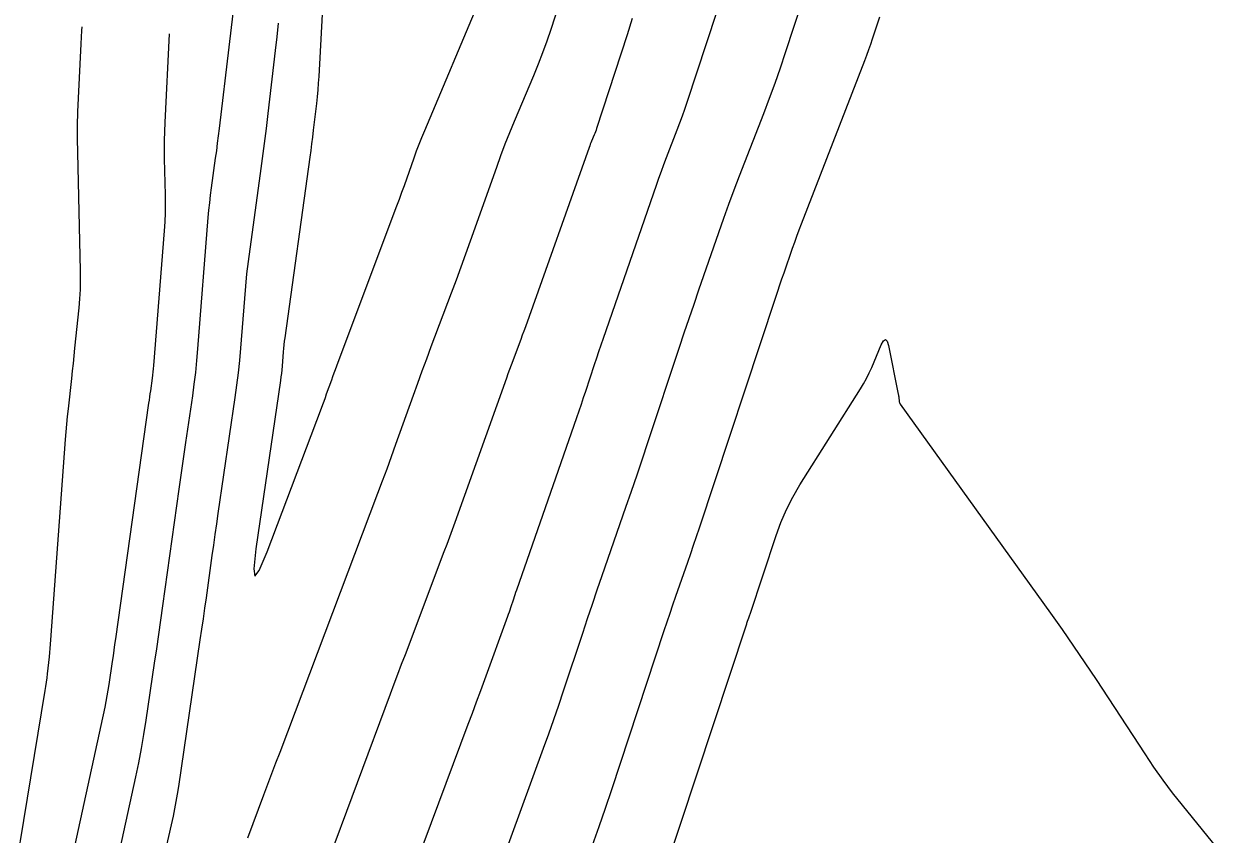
# Model space of a CAD drawing. Extents: x 658976 to 668726, y 639543 to 647196.
# Drawn here: x 661411.7 to 661485.7, y 640947.8 to 640997.8 of the extents above; entities that cross this region are included whole.
import ezdxf

# ---------------------------------------------------------------- set-up
doc = ezdxf.new("R2010")
doc.units = 0
doc.layers.add('Ex_Major Contours', color=7, linetype='Continuous')
doc.layers.add('Ex_Minor Contours', color=7, linetype='Continuous')

msp = doc.modelspace()

# ---------------------------------------------------------------- linework, layer by layer
at = {"layer": 'Ex_Major Contours'}
for points in [[(661439.013, 640939.954), (661443.816, 640953.11), (661444.134, 640953.993), (661444.446, 640954.879), (661444.751, 640955.767), (661445.049, 640956.658), (661446.228, 640960.225), (661446.524, 640961.116), (661446.824, 640962.006), (661447.128, 640962.895), (661447.435, 640963.783), (661448.899, 640967.99), (661449.245, 640968.987), (661449.586, 640969.986), (661449.923, 640970.986), (661450.257, 640971.987), (661452.207, 640977.876), (661452.502, 640978.764), (661452.801, 640979.65), (661453.102, 640980.536), (661453.406, 640981.421), (661454.629, 640984.958), (661454.939, 640985.841), (661455.256, 640986.721), (661455.582, 640987.597), (661455.916, 640988.471), (661457.407, 640992.32), (661457.762, 640993.254), (661458.105, 640994.193), (661458.436, 640995.136), (661458.754, 640996.083), (661460.321, 641000.847)], [(661415.305, 640997.665), (661415.289, 640997.446), (661415.241, 640996.609), (661415.073, 640993.257), (661415.038, 640992.419), (661415.02, 640991.581), (661415.016, 640990.743), (661415.029, 640989.904), (661415.202, 640982.59), (661415.207, 640982.017), (661415.193, 640981.444), (661415.162, 640980.873), (661415.112, 640980.302), (661414.857, 640977.82), (661414.808, 640977.349), (661414.758, 640976.88), (661414.707, 640976.41), (661414.656, 640975.94), (661414.446, 640974.062), (661414.396, 640973.592), (661414.35, 640973.121), (661414.309, 640972.651), (661414.272, 640972.18), (661413.366, 640959.794), (661413.346, 640959.533), (661413.324, 640959.272), (661413.299, 640959.012), (661413.273, 640958.751), (661413.163, 640957.71), (661413.133, 640957.45), (661413.1, 640957.19), (661413.063, 640956.931), (661413.022, 640956.673), (661409.936, 640937.97)]]:
    msp.add_lwpolyline(points, dxfattribs=at)
at = {"layer": 'Ex_Minor Contours'}
for points in [[(661447.881, 641008.694), (661444.254, 640997.51), (661444.011, 640996.785), (661443.752, 640996.066), (661443.478, 640995.353), (661443.189, 640994.645), (661442.002, 640991.827), (661441.711, 640991.12), (661441.429, 640990.409), (661441.158, 640989.695), (661440.897, 640988.976), (661439.281, 640984.433), (661438.992, 640983.626), (661438.7, 640982.821), (661438.404, 640982.016), (661438.104, 640981.213), (661436.86, 640977.901), (661436.58, 640977.149), (661436.302, 640976.396), (661436.027, 640975.641), (661435.755, 640974.886), (661434.674, 640971.861), (661434.401, 640971.106), (661434.126, 640970.352), (661433.847, 640969.599), (661433.565, 640968.847), (661427.517, 640952.851), (661427.267, 640952.189), (661427.018, 640951.526), (661426.769, 640950.864), (661426.521, 640950.201), (661425.532, 640947.548)], [(661456.895, 641005.87), (661452.661, 640993.001), (661452.515, 640992.568), (661452.364, 640992.138), (661452.207, 640991.709), (661452.045, 640991.282), (661451.385, 640989.578), (661451.222, 640989.152), (661451.063, 640988.724), (661450.908, 640988.294), (661450.757, 640987.864), (661447.491, 640978.415), (661447.351, 640978.008), (661447.212, 640977.6), (661447.075, 640977.192), (661446.939, 640976.784), (661446.398, 640975.15), (661446.262, 640974.742), (661446.124, 640974.334), (661445.985, 640973.927), (661445.845, 640973.521), (661442.134, 640962.864), (661442.087, 640962.729), (661442.041, 640962.593), (661441.995, 640962.458), (661441.95, 640962.322), (661441.77, 640961.777), (661441.725, 640961.642), (661441.678, 640961.506), (661441.631, 640961.371), (661441.582, 640961.236), (661440.161, 640957.343), (661439.907, 640956.65), (661439.652, 640955.957), (661439.396, 640955.264), (661439.139, 640954.572), (661434.161, 640941.222)], [(661430.453, 641004.239), (661429.928, 640994.599), (661429.902, 640994.182), (661429.87, 640993.765), (661429.831, 640993.349), (661429.785, 640992.934), (661429.589, 640991.273), (661429.539, 640990.858), (661429.487, 640990.443), (661429.432, 640990.028), (661429.376, 640989.614), (661427.83, 640978.462), (661427.801, 640978.243), (661427.776, 640978.023), (661427.754, 640977.804), (661427.735, 640977.584), (661427.666, 640976.703), (661427.647, 640976.483), (661427.624, 640976.264), (661427.597, 640976.045), (661427.567, 640975.826), (661426.048, 640965.424), (661425.911, 640964.182), (661425.981, 640963.738), (661426.258, 640964.092), (661426.741, 640965.245), (661430.097, 640974.121), (661430.178, 640974.337), (661430.259, 640974.553), (661430.338, 640974.77), (661430.416, 640974.988), (661430.727, 640975.858), (661430.806, 640976.076), (661430.885, 640976.293), (661430.965, 640976.509), (661431.046, 640976.726), (661434.596, 640986.179), (661434.754, 640986.601), (661434.909, 640987.025), (661435.063, 640987.449), (661435.215, 640987.874), (661435.82, 640989.574), (661435.974, 640989.998), (661436.134, 640990.42), (661436.3, 640990.839), (661436.472, 640991.256), (661439.882, 640999.354)], [(661417.403, 640945.67), (661418.636, 640951.338), (661418.818, 640952.21), (661418.985, 640953.086), (661419.137, 640953.963), (661419.274, 640954.844), (661419.792, 640958.372), (661419.921, 640959.254), (661420.049, 640960.136), (661420.175, 640961.018), (661420.299, 640961.901), (661421.313, 640969.114), (661421.414, 640969.836), (661421.517, 640970.557), (661421.621, 640971.277), (661421.726, 640971.998), (661422.147, 640974.881), (661422.246, 640975.602), (661422.333, 640976.324), (661422.409, 640977.048), (661422.472, 640977.774), (661423.109, 640985.879), (661423.149, 640986.34), (661423.195, 640986.801), (661423.249, 640987.261), (661423.309, 640987.72), (661423.563, 640989.555), (661423.626, 640990.014), (661423.686, 640990.473), (661423.743, 640990.932), (661423.799, 640991.392), (661424.986, 641001.452)], [(661420.558, 640947.115), (661420.95, 640948.92), (661421.045, 640949.371), (661421.131, 640949.825), (661421.21, 640950.279), (661421.281, 640950.736), (661422.614, 640959.805), (661422.709, 640960.455), (661422.803, 640961.105), (661422.896, 640961.756), (661422.988, 640962.406), (661423.353, 640965.009), (661423.445, 640965.659), (661423.538, 640966.31), (661423.631, 640966.96), (661423.726, 640967.611), (661424.772, 640974.773), (661424.877, 640975.534), (661424.969, 640976.295), (661425.048, 640977.058), (661425.115, 640977.823), (661425.355, 640980.883), (661425.421, 640981.648), (661425.498, 640982.411), (661425.587, 640983.173), (661425.686, 640983.934), (661426.334, 640988.606), (661426.46, 640989.532), (661426.581, 640990.458), (661426.698, 640991.385), (661426.81, 640992.313), (661427.268, 640996.199), (661427.361, 640997.04), (661427.44, 640997.883)], [(661449.288, 640998.173), (661448.964, 640997.175), (661447.086, 640991.383), (661447.052, 640991.284), (661447.017, 640991.185), (661446.979, 640991.087), (661446.94, 640990.99), (661446.777, 640990.603), (661446.737, 640990.507), (661446.698, 640990.409), (661446.661, 640990.311), (661446.625, 640990.212), (661442.69, 640979.143), (661442.595, 640978.878), (661442.499, 640978.613), (661442.401, 640978.349), (661442.303, 640978.085), (661441.907, 640977.03), (661441.808, 640976.766), (661441.711, 640976.502), (661441.614, 640976.237), (661441.519, 640975.972), (661438.331, 640967.059), (661438.167, 640966.603), (661438.001, 640966.147), (661437.832, 640965.693), (661437.662, 640965.239), (661435.257, 640958.878), (661435.028, 640958.272), (661434.8, 640957.665), (661434.572, 640957.058), (661434.345, 640956.451), (661430.262, 640945.499)], [(661464.548, 640998.255), (661464.105, 640996.908), (661463.992, 640996.572), (661463.875, 640996.238), (661463.753, 640995.905), (661463.627, 640995.574), (661459.714, 640985.472), (661459.571, 640985.098), (661459.432, 640984.724), (661459.296, 640984.348), (661459.164, 640983.971), (661458.641, 640982.459), (661458.511, 640982.081), (661458.383, 640981.703), (661458.255, 640981.324), (661458.129, 640980.945), (661453.41, 640966.691), (661453.234, 640966.163), (661453.056, 640965.635), (661452.876, 640965.107), (661452.693, 640964.581), (661451.961, 640962.476), (661451.778, 640961.95), (661451.598, 640961.422), (661451.42, 640960.895), (661451.245, 640960.366), (661448, 640950.546), (661447.615, 640949.396), (661447.221, 640948.249), (661446.819, 640947.105)], [(661413.691, 640941.667), (661416.731, 640955.64), (661416.803, 640955.99), (661416.87, 640956.34), (661416.931, 640956.692), (661416.986, 640957.045), (661417.194, 640958.459), (661417.246, 640958.813), (661417.297, 640959.167), (661417.347, 640959.52), (661417.397, 640959.874), (661419.44, 640974.416), (661419.468, 640974.61), (661419.495, 640974.803), (661419.523, 640974.997), (661419.551, 640975.19), (661419.664, 640975.964), (661419.691, 640976.158), (661419.714, 640976.352), (661419.734, 640976.546), (661419.751, 640976.741), (661420.406, 640985.067), (661420.443, 640985.623), (661420.465, 640986.179), (661420.473, 640986.736), (661420.467, 640987.293), (661420.414, 640989.522), (661420.406, 640990.08), (661420.408, 640990.637), (661420.421, 640991.194), (661420.444, 640991.751), (661420.719, 640997.241)], [(661450.236, 640942.271), (661456.334, 640960.727), (661456.353, 640960.783), (661456.372, 640960.839), (661456.391, 640960.895), (661456.41, 640960.95), (661456.487, 640961.172), (661456.507, 640961.228), (661456.526, 640961.283), (661456.544, 640961.339), (661456.563, 640961.395), (661458.168, 640966.243), (661458.465, 640967.058), (661458.81, 640967.851), (661459.203, 640968.621), (661459.643, 640969.369), (661463.378, 640975.301), (661463.572, 640975.624), (661463.753, 640975.954), (661463.92, 640976.291), (661464.074, 640976.634), (661464.662, 640978.024), (661464.8, 640978.281), (661464.92, 640978.36), (661465.022, 640978.259), (661465.106, 640977.979), (661465.714, 640974.98), (661465.724, 640974.927), (661465.732, 640974.875), (661465.739, 640974.822), (661465.743, 640974.768), (661465.759, 640974.555), (661465.767, 640974.503), (661465.781, 640974.453), (661465.802, 640974.406), (661465.83, 640974.361), (661475.116, 640961.447), (661475.835, 640960.435), (661476.543, 640959.415), (661477.241, 640958.387), (661477.927, 640957.351), (661480.936, 640952.755), (661481.482, 640951.943), (661482.049, 640951.145), (661482.635, 640950.361), (661483.241, 640949.592), (661485.706, 640946.545)]]:
    msp.add_lwpolyline(points, dxfattribs=at)

doc.saveas('drawing.dxf')
